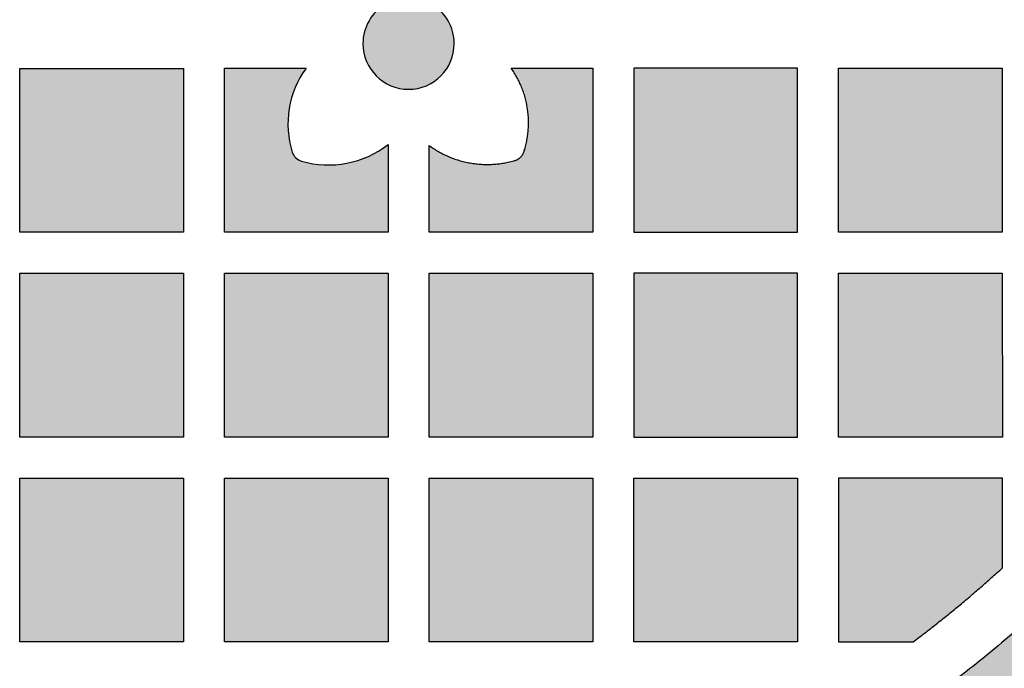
# Model space of a CAD drawing. Header units: millimetres. Extents: x -3873 to -97, y 912 to 4165.
# Tile 194 of 656: x -3207 to -3135, y 1412 to 1459. Entities that reach past the tile are written whole.
import ezdxf

# ---------------------------------------------------------------- set-up
doc = ezdxf.new("R2010")
doc.units = ezdxf.units.MM
doc.layers.add('pattern', color=7, linetype='Continuous', true_color=0x000000)

msp = doc.modelspace()

# ---------------------------------------------------------------- hatches: boundary and pattern name
at = {"layer": 'pattern'}
for points in [[(-3100.519, 1457.437), (-3100.543, 1459.243), (-3100.619, 1461.05), (-3100.748, 1462.857), (-3100.93, 1464.661), (-3101.164, 1466.46), (-3101.451, 1468.252), (-3101.79, 1470.033), (-3102.182, 1471.803), (-3102.625, 1473.557), (-3103.119, 1475.295), (-3103.664, 1477.014), (-3104.258, 1478.711), (-3104.901, 1480.385), (-3105.59, 1482.033), (-3106.326, 1483.653), (-3107.106, 1485.245), (-3107.845, 1486.66), (-3108.615, 1488.062), (-3109.413, 1489.449), (-3110.242, 1490.822), (-3111.099, 1492.178), (-3111.984, 1493.516), (-3112.898, 1494.837), (-3113.838, 1496.139), (-3114.806, 1497.421), (-3115.799, 1498.683), (-3116.818, 1499.923), (-3117.862, 1501.141), (-3118.93, 1502.337), (-3120.021, 1503.508), (-3121.135, 1504.656), (-3122.27, 1505.779), (-3124.046, 1507.459), (-3125.865, 1509.099), (-3127.726, 1510.698), (-3129.628, 1512.255), (-3131.569, 1513.767), (-3133.547, 1515.233), (-3135.561, 1516.652), (-3137.609, 1518.023), (-3139.69, 1519.344), (-3141.801, 1520.614), (-3143.94, 1521.832), (-3146.107, 1522.998), (-3148.298, 1524.11), (-3150.512, 1525.168), (-3152.747, 1526.171), (-3155.001, 1527.118), (-3171.697, 1520.742), (-3159.518, 1516), (-3157.528, 1515.164), (-3155.555, 1514.279), (-3153.6, 1513.345), (-3151.665, 1512.363), (-3149.753, 1511.334), (-3147.863, 1510.258), (-3146, 1509.137), (-3144.163, 1507.97), (-3142.354, 1506.76), (-3140.576, 1505.507), (-3138.83, 1504.213), (-3137.116, 1502.878), (-3135.437, 1501.504), (-3133.794, 1500.092), (-3132.188, 1498.643), (-3130.62, 1497.16), (-3129.66, 1496.211), (-3128.719, 1495.241), (-3127.796, 1494.25), (-3126.893, 1493.24), (-3126.011, 1492.21), (-3125.15, 1491.161), (-3124.31, 1490.095), (-3123.492, 1489.011), (-3122.696, 1487.91), (-3121.924, 1486.793), (-3121.175, 1485.662), (-3120.451, 1484.515), (-3119.751, 1483.355), (-3119.075, 1482.182), (-3118.425, 1480.997), (-3117.8, 1479.8), (-3117.175, 1478.524), (-3116.585, 1477.225), (-3116.032, 1475.902), (-3115.517, 1474.559), (-3115.041, 1473.196), (-3114.604, 1471.815), (-3114.208, 1470.419), (-3113.853, 1469.008), (-3113.539, 1467.586), (-3113.267, 1466.152), (-3113.037, 1464.711), (-3112.849, 1463.263), (-3112.703, 1461.81), (-3112.6, 1460.354), (-3112.538, 1458.898), (-3112.519, 1457.443), (-3112.54, 1455.988), (-3112.602, 1454.532), (-3112.707, 1453.077), (-3112.854, 1451.625), (-3113.043, 1450.177), (-3113.274, 1448.736), (-3113.548, 1447.303), (-3113.863, 1445.881), (-3114.219, 1444.471), (-3114.617, 1443.075), (-3115.055, 1441.695), (-3115.532, 1440.332), (-3116.048, 1438.99), (-3116.602, 1437.668), (-3117.193, 1436.368), (-3117.82, 1435.093), (-3118.446, 1433.897), (-3119.097, 1432.712), (-3119.773, 1431.54), (-3120.474, 1430.381), (-3121.2, 1429.235), (-3121.95, 1428.104), (-3122.723, 1426.988), (-3123.519, 1425.888), (-3124.338, 1424.804), (-3125.179, 1423.739), (-3126.041, 1422.691), (-3126.925, 1421.662), (-3127.828, 1420.652), (-3128.752, 1419.662), (-3129.694, 1418.693), (-3130.654, 1417.744), (-3132.224, 1416.263), (-3133.831, 1414.816), (-3135.476, 1413.405), (-3137.156, 1412.032), (-3138.87, 1410.699), (-3140.618, 1409.406), (-3142.397, 1408.155), (-3144.207, 1406.946), (-3146.045, 1405.781), (-3147.909, 1404.661), (-3149.8, 1403.587), (-3151.713, 1402.56), (-3153.649, 1401.58), (-3155.605, 1400.647), (-3157.579, 1399.764), (-3159.569, 1398.929), (-3171.752, 1394.198), (-3155.062, 1387.808), (-3152.807, 1388.753), (-3150.571, 1389.754), (-3148.356, 1390.81), (-3146.164, 1391.92), (-3143.997, 1393.084), (-3141.856, 1394.3), (-3139.744, 1395.569), (-3137.662, 1396.888), (-3135.613, 1398.257), (-3133.597, 1399.674), (-3131.618, 1401.139), (-3129.676, 1402.649), (-3127.773, 1404.204), (-3125.91, 1405.801), (-3124.089, 1407.44), (-3122.312, 1409.119), (-3121.176, 1410.24), (-3120.061, 1411.387), (-3118.969, 1412.558), (-3117.9, 1413.752), (-3116.855, 1414.969), (-3115.835, 1416.209), (-3114.841, 1417.469), (-3113.872, 1418.751), (-3112.93, 1420.052), (-3112.016, 1421.372), (-3111.129, 1422.71), (-3110.271, 1424.065), (-3109.441, 1425.437), (-3108.641, 1426.824), (-3107.871, 1428.225), (-3107.131, 1429.639), (-3106.349, 1431.23), (-3105.612, 1432.85), (-3104.92, 1434.497), (-3104.277, 1436.17), (-3103.681, 1437.867), (-3103.135, 1439.585), (-3102.639, 1441.322), (-3102.194, 1443.076), (-3101.801, 1444.845), (-3101.46, 1446.626), (-3101.172, 1448.417), (-3100.936, 1450.215), (-3100.753, 1452.019), (-3100.622, 1453.826), (-3100.545, 1455.632)], [(-3182.044, 1457.475), (-3182.043, 1457.4), (-3182.041, 1457.326), (-3182.036, 1457.25), (-3182.03, 1457.174), (-3182.023, 1457.098), (-3182.013, 1457.021), (-3182.001, 1456.944), (-3181.988, 1456.866), (-3181.973, 1456.788), (-3181.955, 1456.71), (-3181.936, 1456.632), (-3181.915, 1456.554), (-3181.891, 1456.476), (-3181.866, 1456.399), (-3181.838, 1456.321), (-3181.809, 1456.244), (-3181.777, 1456.167), (-3181.744, 1456.09), (-3181.708, 1456.014), (-3181.67, 1455.939), (-3181.63, 1455.864), (-3181.588, 1455.79), (-3181.544, 1455.717), (-3181.499, 1455.644), (-3181.451, 1455.573), (-3181.401, 1455.503), (-3181.349, 1455.434), (-3181.296, 1455.367), (-3181.24, 1455.3), (-3181.183, 1455.235), (-3181.124, 1455.172), (-3181.064, 1455.11), (-3181.002, 1455.049), (-3180.939, 1454.991), (-3180.874, 1454.933), (-3180.807, 1454.878), (-3180.739, 1454.825), (-3180.671, 1454.773), (-3180.6, 1454.723), (-3180.529, 1454.675), (-3180.457, 1454.629), (-3180.384, 1454.586), (-3180.31, 1454.544), (-3180.235, 1454.504), (-3180.16, 1454.466), (-3180.084, 1454.43), (-3180.007, 1454.397), (-3179.93, 1454.365), (-3179.853, 1454.335), (-3179.775, 1454.308), (-3179.697, 1454.283), (-3179.619, 1454.259), (-3179.541, 1454.238), (-3179.463, 1454.219), (-3179.385, 1454.201), (-3179.308, 1454.186), (-3179.23, 1454.173), (-3179.153, 1454.161), (-3179.076, 1454.152), (-3178.999, 1454.144), (-3178.924, 1454.138), (-3178.848, 1454.134), (-3178.773, 1454.131), (-3178.699, 1454.13), (-3178.625, 1454.131), (-3178.55, 1454.134), (-3178.474, 1454.138), (-3178.398, 1454.144), (-3178.322, 1454.152), (-3178.245, 1454.161), (-3178.168, 1454.173), (-3178.09, 1454.186), (-3178.013, 1454.202), (-3177.935, 1454.219), (-3177.857, 1454.238), (-3177.779, 1454.259), (-3177.701, 1454.283), (-3177.623, 1454.308), (-3177.545, 1454.336), (-3177.468, 1454.365), (-3177.391, 1454.397), (-3177.314, 1454.43), (-3177.238, 1454.466), (-3177.163, 1454.504), (-3177.088, 1454.544), (-3177.014, 1454.586), (-3176.941, 1454.63), (-3176.869, 1454.676), (-3176.798, 1454.723), (-3176.727, 1454.773), (-3176.659, 1454.825), (-3176.591, 1454.878), (-3176.525, 1454.934), (-3176.46, 1454.991), (-3176.396, 1455.05), (-3176.334, 1455.11), (-3176.274, 1455.172), (-3176.215, 1455.236), (-3176.158, 1455.301), (-3176.102, 1455.367), (-3176.049, 1455.435), (-3175.997, 1455.504), (-3175.947, 1455.574), (-3175.9, 1455.645), (-3175.854, 1455.717), (-3175.81, 1455.79), (-3175.768, 1455.864), (-3175.728, 1455.939), (-3175.69, 1456.014), (-3175.655, 1456.09), (-3175.621, 1456.167), (-3175.589, 1456.244), (-3175.56, 1456.321), (-3175.532, 1456.399), (-3175.507, 1456.477), (-3175.484, 1456.555), (-3175.462, 1456.633), (-3175.443, 1456.711), (-3175.426, 1456.789), (-3175.41, 1456.867), (-3175.397, 1456.944), (-3175.385, 1457.021), (-3175.376, 1457.098), (-3175.368, 1457.175), (-3175.362, 1457.251), (-3175.358, 1457.326), (-3175.355, 1457.401), (-3175.355, 1457.475), (-3175.355, 1457.549), (-3175.358, 1457.624), (-3175.362, 1457.7), (-3175.368, 1457.776), (-3175.376, 1457.852), (-3175.386, 1457.929), (-3175.397, 1458.006), (-3175.41, 1458.084), (-3175.426, 1458.162), (-3175.443, 1458.239), (-3175.462, 1458.317), (-3175.484, 1458.396), (-3175.507, 1458.473), (-3175.532, 1458.551), (-3175.56, 1458.629), (-3175.589, 1458.706), (-3175.621, 1458.783), (-3175.655, 1458.86), (-3175.691, 1458.936), (-3175.728, 1459.011), (-3175.768, 1459.086), (-3175.81, 1459.16), (-3175.854, 1459.233), (-3175.9, 1459.305), (-3175.948, 1459.377), (-3175.998, 1459.447), (-3176.049, 1459.516), (-3176.103, 1459.583), (-3176.158, 1459.65), (-3176.215, 1459.715), (-3176.274, 1459.778), (-3176.334, 1459.84), (-3176.396, 1459.901), (-3176.46, 1459.959), (-3176.525, 1460.016), (-3176.591, 1460.072), (-3176.659, 1460.125), (-3176.728, 1460.177), (-3176.798, 1460.227), (-3176.869, 1460.275), (-3176.941, 1460.32), (-3177.015, 1460.364), (-3177.089, 1460.406), (-3177.163, 1460.446), (-3177.239, 1460.484), (-3177.315, 1460.52), (-3177.391, 1460.553), (-3177.468, 1460.585), (-3177.546, 1460.614), (-3177.623, 1460.642), (-3177.701, 1460.667), (-3177.779, 1460.691), (-3177.857, 1460.712), (-3177.935, 1460.731), (-3178.013, 1460.748), (-3178.091, 1460.764), (-3178.168, 1460.777), (-3178.246, 1460.789), (-3178.323, 1460.798), (-3178.399, 1460.806), (-3178.475, 1460.812), (-3178.55, 1460.816), (-3178.625, 1460.819), (-3178.699, 1460.82), (-3178.774, 1460.819), (-3178.849, 1460.816), (-3178.924, 1460.812), (-3179, 1460.806), (-3179.076, 1460.798), (-3179.153, 1460.789), (-3179.231, 1460.777), (-3179.308, 1460.764), (-3179.386, 1460.748), (-3179.464, 1460.731), (-3179.542, 1460.712), (-3179.62, 1460.69), (-3179.698, 1460.667), (-3179.776, 1460.642), (-3179.853, 1460.614), (-3179.931, 1460.585), (-3180.008, 1460.553), (-3180.084, 1460.519), (-3180.16, 1460.484), (-3180.236, 1460.446), (-3180.31, 1460.406), (-3180.384, 1460.364), (-3180.457, 1460.32), (-3180.53, 1460.274), (-3180.601, 1460.226), (-3180.671, 1460.177), (-3180.74, 1460.125), (-3180.808, 1460.071), (-3180.874, 1460.016), (-3180.939, 1459.959), (-3181.002, 1459.9), (-3181.064, 1459.84), (-3181.125, 1459.778), (-3181.184, 1459.714), (-3181.241, 1459.649), (-3181.296, 1459.583), (-3181.35, 1459.515), (-3181.401, 1459.446), (-3181.451, 1459.376), (-3181.499, 1459.305), (-3181.545, 1459.233), (-3181.589, 1459.16), (-3181.631, 1459.086), (-3181.67, 1459.011), (-3181.708, 1458.935), (-3181.744, 1458.859), (-3181.778, 1458.783), (-3181.809, 1458.706), (-3181.839, 1458.628), (-3181.866, 1458.551), (-3181.892, 1458.473), (-3181.915, 1458.395), (-3181.936, 1458.317), (-3181.955, 1458.239), (-3181.973, 1458.161), (-3181.988, 1458.083), (-3182.001, 1458.006), (-3182.013, 1457.929), (-3182.023, 1457.852), (-3182.03, 1457.775), (-3182.036, 1457.699), (-3182.041, 1457.624), (-3182.043, 1457.549)], [(-3207.193, 1455.661), (-3195.193, 1455.662), (-3195.192, 1443.663), (-3207.192, 1443.662)], [(-3186.214, 1455.663), (-3186.327, 1455.504), (-3186.435, 1455.341), (-3186.54, 1455.173), (-3186.64, 1455.002), (-3186.736, 1454.827), (-3186.827, 1454.648), (-3186.914, 1454.467), (-3186.995, 1454.282), (-3187.071, 1454.094), (-3187.142, 1453.903), (-3187.207, 1453.71), (-3187.266, 1453.514), (-3187.32, 1453.317), (-3187.368, 1453.117), (-3187.411, 1452.916), (-3187.447, 1452.714), (-3187.477, 1452.511), (-3187.501, 1452.307), (-3187.519, 1452.103), (-3187.531, 1451.899), (-3187.537, 1451.694), (-3187.537, 1451.491), (-3187.531, 1451.287), (-3187.518, 1451.085), (-3187.5, 1450.883), (-3187.477, 1450.684), (-3187.447, 1450.485), (-3187.412, 1450.289), (-3187.372, 1450.095), (-3187.326, 1449.903), (-3187.275, 1449.713), (-3187.219, 1449.526), (-3187.21, 1449.498), (-3187.2, 1449.47), (-3187.189, 1449.442), (-3187.177, 1449.414), (-3187.164, 1449.387), (-3187.15, 1449.359), (-3187.135, 1449.332), (-3187.119, 1449.306), (-3187.103, 1449.279), (-3187.085, 1449.254), (-3187.067, 1449.228), (-3187.048, 1449.203), (-3187.028, 1449.179), (-3187.007, 1449.155), (-3186.985, 1449.132), (-3186.963, 1449.11), (-3186.94, 1449.089), (-3186.917, 1449.068), (-3186.893, 1449.048), (-3186.868, 1449.028), (-3186.842, 1449.01), (-3186.817, 1448.992), (-3186.79, 1448.975), (-3186.764, 1448.959), (-3186.737, 1448.944), (-3186.709, 1448.93), (-3186.682, 1448.917), (-3186.654, 1448.905), (-3186.626, 1448.894), (-3186.597, 1448.883), (-3186.569, 1448.874), (-3186.54, 1448.865), (-3186.345, 1448.812), (-3186.147, 1448.764), (-3185.946, 1448.722), (-3185.743, 1448.685), (-3185.538, 1448.655), (-3185.331, 1448.629), (-3185.123, 1448.61), (-3184.913, 1448.597), (-3184.702, 1448.59), (-3184.491, 1448.589), (-3184.279, 1448.595), (-3184.067, 1448.607), (-3183.854, 1448.625), (-3183.643, 1448.649), (-3183.432, 1448.68), (-3183.221, 1448.717), (-3183.012, 1448.76), (-3182.805, 1448.81), (-3182.599, 1448.866), (-3182.395, 1448.927), (-3182.194, 1448.995), (-3181.995, 1449.068), (-3181.799, 1449.147), (-3181.606, 1449.231), (-3181.416, 1449.321), (-3181.229, 1449.416), (-3181.046, 1449.516), (-3180.867, 1449.62), (-3180.692, 1449.73), (-3180.521, 1449.843), (-3180.355, 1449.961), (-3180.193, 1450.082), (-3180.192, 1443.664), (-3192.192, 1443.663), (-3192.193, 1455.663)], [(-3177.193, 1450.016), (-3177.03, 1449.9), (-3176.862, 1449.788), (-3176.691, 1449.68), (-3176.516, 1449.577), (-3176.337, 1449.478), (-3176.155, 1449.384), (-3175.969, 1449.294), (-3175.78, 1449.21), (-3175.588, 1449.131), (-3175.394, 1449.057), (-3175.197, 1448.988), (-3174.997, 1448.926), (-3174.795, 1448.869), (-3174.592, 1448.817), (-3174.387, 1448.772), (-3174.181, 1448.733), (-3173.973, 1448.699), (-3173.765, 1448.672), (-3173.556, 1448.651), (-3173.347, 1448.635), (-3173.139, 1448.626), (-3172.93, 1448.623), (-3172.722, 1448.626), (-3172.514, 1448.635), (-3172.308, 1448.65), (-3172.103, 1448.671), (-3171.899, 1448.697), (-3171.697, 1448.729), (-3171.497, 1448.766), (-3171.3, 1448.809), (-3171.105, 1448.857), (-3170.912, 1448.911), (-3170.884, 1448.919), (-3170.856, 1448.929), (-3170.828, 1448.939), (-3170.8, 1448.951), (-3170.772, 1448.963), (-3170.745, 1448.976), (-3170.718, 1448.99), (-3170.691, 1449.005), (-3170.665, 1449.021), (-3170.639, 1449.037), (-3170.613, 1449.055), (-3170.588, 1449.073), (-3170.563, 1449.092), (-3170.54, 1449.112), (-3170.516, 1449.133), (-3170.494, 1449.154), (-3170.472, 1449.176), (-3170.45, 1449.199), (-3170.43, 1449.222), (-3170.41, 1449.246), (-3170.391, 1449.271), (-3170.373, 1449.296), (-3170.355, 1449.322), (-3170.339, 1449.348), (-3170.323, 1449.374), (-3170.308, 1449.401), (-3170.295, 1449.428), (-3170.282, 1449.455), (-3170.27, 1449.482), (-3170.258, 1449.51), (-3170.248, 1449.538), (-3170.239, 1449.566), (-3170.182, 1449.751), (-3170.131, 1449.938), (-3170.084, 1450.129), (-3170.043, 1450.321), (-3170.007, 1450.516), (-3169.976, 1450.712), (-3169.951, 1450.91), (-3169.932, 1451.109), (-3169.919, 1451.31), (-3169.911, 1451.511), (-3169.909, 1451.713), (-3169.913, 1451.916), (-3169.923, 1452.119), (-3169.939, 1452.321), (-3169.961, 1452.523), (-3169.988, 1452.725), (-3170.022, 1452.926), (-3170.062, 1453.125), (-3170.107, 1453.323), (-3170.158, 1453.519), (-3170.215, 1453.714), (-3170.277, 1453.906), (-3170.345, 1454.096), (-3170.418, 1454.283), (-3170.496, 1454.468), (-3170.579, 1454.649), (-3170.667, 1454.828), (-3170.759, 1455.002), (-3170.856, 1455.174), (-3170.958, 1455.341), (-3171.063, 1455.505), (-3171.172, 1455.665), (-3165.193, 1455.665), (-3165.192, 1443.665), (-3177.192, 1443.664)], [(-3162.193, 1455.665), (-3162.192, 1443.665), (-3150.192, 1443.666), (-3150.193, 1455.666)], [(-3135.192, 1443.668), (-3147.192, 1443.667), (-3147.193, 1455.666), (-3135.193, 1455.668)], [(-3207.191, 1428.662), (-3207.192, 1440.661), (-3195.192, 1440.662), (-3195.191, 1428.663)], [(-3192.192, 1440.663), (-3180.192, 1440.664), (-3180.191, 1428.664), (-3192.191, 1428.663)], [(-3177.192, 1440.664), (-3165.192, 1440.665), (-3165.191, 1428.665), (-3177.191, 1428.664)], [(-3162.192, 1440.665), (-3162.191, 1428.665), (-3150.191, 1428.666), (-3150.192, 1440.666)], [(-3135.191, 1428.668), (-3147.191, 1428.667), (-3147.192, 1440.667), (-3135.192, 1440.667)], [(-3207.19, 1425.661), (-3195.191, 1425.662), (-3195.19, 1413.663), (-3207.189, 1413.662)], [(-3192.19, 1425.663), (-3180.191, 1425.664), (-3180.19, 1413.664), (-3192.189, 1413.663)], [(-3165.19, 1413.665), (-3177.189, 1413.664), (-3177.19, 1425.664), (-3165.191, 1425.665)], [(-3162.19, 1425.665), (-3150.191, 1425.666), (-3150.19, 1413.666), (-3162.189, 1413.665)], [(-3135.19, 1419.086), (-3135.19, 1425.667), (-3147.19, 1425.666), (-3147.189, 1413.667), (-3141.734, 1413.667), (-3140.049, 1414.961), (-3138.395, 1416.296), (-3136.775, 1417.672)]]:
    msp.add_hatch(color=256, dxfattribs=at).paths.add_polyline_path(points, flags=0)

# ---------------------------------------------------------------- linework, layer by layer
for p, q in [((-3171.172, 1455.665), (-3165.193, 1455.665)), ((-3165.193, 1455.665), (-3165.192, 1443.665)), ((-3165.192, 1443.665), (-3177.192, 1443.664)), ((-3135.19, 1425.667), (-3147.19, 1425.666)), ((-3147.19, 1425.666), (-3147.189, 1413.667)), ((-3147.189, 1413.667), (-3141.734, 1413.667))]:
    msp.add_line(p, q, dxfattribs=at)
for points in [[(-3207.193, 1455.661), (-3195.193, 1455.662), (-3195.192, 1443.663), (-3207.192, 1443.662)], [(-3162.193, 1455.665), (-3162.192, 1443.665), (-3150.192, 1443.666), (-3150.193, 1455.666)], [(-3135.192, 1443.668), (-3147.192, 1443.667), (-3147.193, 1455.666), (-3135.193, 1455.668)], [(-3207.191, 1428.662), (-3207.192, 1440.661), (-3195.192, 1440.662), (-3195.191, 1428.663)], [(-3192.192, 1440.663), (-3180.192, 1440.664), (-3180.191, 1428.664), (-3192.191, 1428.663)], [(-3177.192, 1440.664), (-3165.192, 1440.665), (-3165.191, 1428.665), (-3177.191, 1428.664)], [(-3162.192, 1440.665), (-3162.191, 1428.665), (-3150.191, 1428.666), (-3150.192, 1440.666)], [(-3135.191, 1428.668), (-3147.191, 1428.667), (-3147.192, 1440.667), (-3135.192, 1440.667)], [(-3207.19, 1425.661), (-3195.191, 1425.662), (-3195.19, 1413.663), (-3207.189, 1413.662)], [(-3192.19, 1425.663), (-3180.191, 1425.664), (-3180.19, 1413.664), (-3192.189, 1413.663)], [(-3165.19, 1413.665), (-3177.189, 1413.664), (-3177.19, 1425.664), (-3165.191, 1425.665)], [(-3162.19, 1425.665), (-3150.191, 1425.666), (-3150.19, 1413.666), (-3162.189, 1413.665)]]:
    msp.add_lwpolyline(points, close=True, dxfattribs=at)
msp.add_lwpolyline([(-3180.193, 1450.082), (-3180.192, 1443.664), (-3192.192, 1443.663), (-3192.193, 1455.663), (-3186.214, 1455.663)], dxfattribs=at)
for centre, radius, start, end in [((-3178.699, 1457.475), 3.345, 0.00467, 180.00467), ((-3178.699, 1457.475), 3.345, 180.00467, 0.00467), ((-3180.633, 1451.598), 6.904, 143.93283, 197.4636), ((-3186.265, 1449.826), 1, 197.46362, 254.04145), ((-3184.571, 1455.753), 7.164, 254.04147, 307.67073)]:
    msp.add_arc(centre, radius, start, end, dxfattribs=at)
for points, weights, knots in [([(-3100.519, 1457.437), (-3100.505, 1472.278), (-3107.106, 1485.245), (-3112.977, 1496.775), (-3122.27, 1505.779), (-3136.563, 1519.627), (-3155.001, 1527.118)], [1, 0.972296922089, 1, 0.986392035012, 1, 0.981658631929, 1], [703.584068, 703.584068, 703.584068, 732.143656, 732.143656, 757.786115, 757.786115, 797.099728, 797.099728, 797.099728]), ([(-3171.697, 1520.742), (-3165.573, 1518.46), (-3159.518, 1516), (-3143.24, 1509.386), (-3130.62, 1497.16), (-3122.763, 1489.549), (-3117.8, 1479.8), (-3112.509, 1469.406), (-3112.519, 1457.443)], [1, 0.999892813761, 1, 0.98165863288, 1, 0.986392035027, 1, 0.972308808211, 1], [814.971447, 814.971447, 814.971447, 828.041191, 828.041191, 862.751092, 862.751092, 884.429708, 884.429708, 907.321994, 907.321994, 907.321994]), ([(-3112.519, 1457.443), (-3112.519, 1445.482), (-3117.82, 1435.093), (-3122.791, 1425.349), (-3130.654, 1417.744), (-3143.285, 1405.529), (-3159.569, 1398.929), (-3165.626, 1396.475), (-3171.752, 1394.198)], [1, 0.972308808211, 1, 0.986392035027, 1, 0.98165863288, 1, 0.999892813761, 1], [907.321994, 907.321994, 907.321994, 930.21428, 930.21428, 951.892895, 951.892895, 986.602796, 986.602796, 999.672541, 999.672541, 999.672541]), ([(-3155.062, 1387.808), (-3136.618, 1395.283), (-3122.312, 1409.119), (-3113.011, 1418.114), (-3107.131, 1429.639), (-3100.518, 1442.601), (-3100.519, 1457.437)], [1, 0.981658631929, 1, 0.986392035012, 1, 0.972296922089, 1], [1017.544259, 1017.544259, 1017.544259, 1056.857872, 1056.857872, 1082.500332, 1082.500332, 1111.05992, 1111.05992, 1111.05992]), ([(-3177.193, 1450.016), (-3174.324, 1447.918), (-3170.912, 1448.911), (-3170.401, 1449.059), (-3170.239, 1449.566), (-3169.188, 1452.847), (-3171.172, 1455.665)], [1, 0.897307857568, 1, 0.882830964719, 1, 0.895247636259, 1], [0, 0, 0, 6.604869, 6.604869, 7.58275, 7.58275, 13.977417, 13.977417, 13.977417])]:
    msp.add_rational_spline(points, weights, degree=2, knots=knots, dxfattribs=at)
for points in [[(-3177.192, 1443.664), (-3177.192, 1446.844), (-3177.193, 1450.016)], [(-3135.19, 1419.086), (-3135.19, 1422.386), (-3135.19, 1425.667)]]:
    msp.add_open_spline(points, degree=2, dxfattribs=at)
msp.add_rational_spline([(-3141.734, 1413.667), (-3138.329, 1416.216), (-3135.19, 1419.086)], [1, 0.998792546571, 1], degree=2, dxfattribs=at)

doc.saveas('drawing.dxf')
